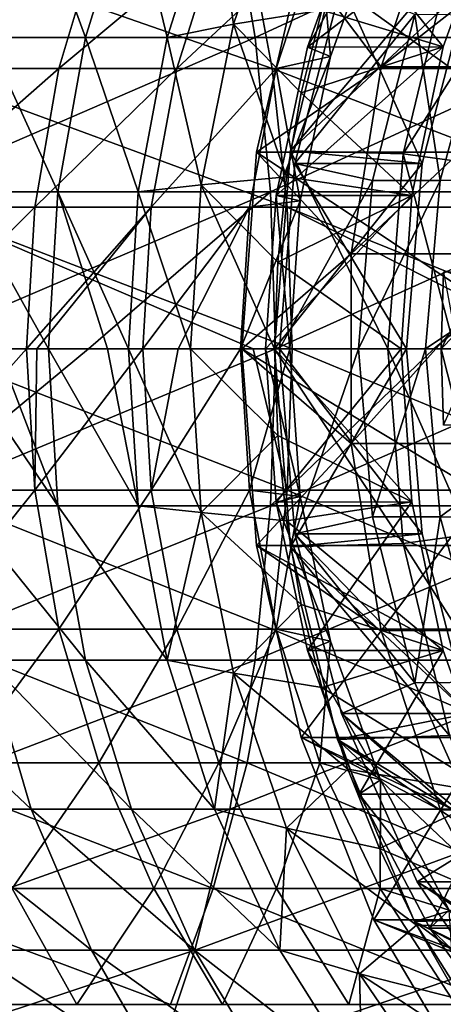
# Model space of a CAD drawing. Header units: metres. Extents: x 26 to 263, y -109 to 109.
# Tile 744 of 771: x 235 to 239, y -6 to 3. Entities that reach past the tile are written whole.
import ezdxf

# ---------------------------------------------------------------- set-up
doc = ezdxf.new("R2010")
doc.units = ezdxf.units.M
doc.layers.add('solid_500750', color=7, linetype='CONTINUOUS')

msp = doc.modelspace()

# ---------------------------------------------------------------- linework, layer by layer
at = {"layer": 'solid_500750'}
for points in [[(237.475372, 4.382412, 98.267723), (236.989731, 2.967764, 98.137611), (236.817047, 4.209518, 100.11705)], [(237.797211, 3.097145, 95.268654), (236.989731, 2.967764, 98.137611), (237.475372, 4.382412, 98.267723)], [(236.956558, 4.209518, 129.701416), (233.614471, 4.209518, 131.444427), (233.810226, 2.847009, 131.863464)], [(237.188141, 2.847009, 130.101776), (236.956558, 4.209518, 129.701416), (233.810226, 2.847009, 131.863464)], [(235.138123, 4.209518, 103.730965), (234.737274, 2.847009, 103.500252), (234.068756, 4.209518, 105.41436)], [(235.6371, 2.847009, 101.765831), (234.737274, 2.847009, 103.500252), (235.138123, 4.209518, 103.730965)], [(236.056564, 4.209518, 101.960693), (235.6371, 2.847009, 101.765831), (235.138123, 4.209518, 103.730965)], [(236.382187, 2.847009, 99.959518), (235.6371, 2.847009, 101.765831), (236.056564, 4.209518, 101.960693)], [(236.817047, 4.209518, 100.11705), (236.382187, 2.847009, 99.959518), (236.056564, 4.209518, 101.960693)], [(236.989731, 2.967764, 98.137611), (236.382187, 2.847009, 99.959518), (236.817047, 4.209518, 100.11705)], [(240.133835, 4.209518, 127.673462), (236.956558, 4.209518, 129.701416), (237.188141, 2.847009, 130.101776)], [(240.39946, 2.847009, 128.052094), (240.133835, 4.209518, 127.673462), (237.188141, 2.847009, 130.101776)], [(238.341583, 2.578037, 94.689812), (238.885468, 4.218143, 94.835526), (237.608902, 3.553834, 94.493523)], [(240.437866, 4.217278, 89.039833), (238.885468, 4.218143, 94.835526), (238.341583, 2.578037, 94.689812)], [(240.437866, 4.217278, 89.039833), (238.341583, 2.578037, 94.689812), (239.894012, 2.577072, 88.894127)], [(237.667007, 2.758803, 100.203049), (238.140564, 4.072923, 100.329926), (238.335052, 3.941379, 100.382027)], [(237.667007, 2.758803, 100.203049), (239.382065, 4.072176, 95.693253), (238.140564, 4.072923, 100.329926)], [(237.667007, 2.758803, 100.203049), (238.909393, 2.759274, 95.56662), (239.382065, 4.072176, 95.693253)], [(239.382065, 4.072176, 95.693253), (238.909393, 2.759274, 95.56662), (238.037735, 3.84475, 95.333092)], [(237.667007, 2.758803, 100.203049), (238.335052, 3.941379, 100.382027), (237.877518, 2.672203, 100.259453)], [(237.877518, 2.672203, 100.259453), (238.335052, 3.941379, 100.382027), (237.781097, 3.78481, 101.637276)], [(237.343323, 2.563069, 128.290314), (234.029556, 2.563069, 130.118744), (233.837082, 3.78481, 129.729523)], [(237.116699, 3.78481, 127.919945), (237.343323, 2.563069, 128.290314), (233.837082, 3.78481, 129.729523)], [(235.758484, 3.78481, 105.496681), (234.495834, 3.78481, 107.274834), (234.153458, 2.563069, 107.007797)], [(235.393524, 2.563069, 105.261436), (235.758484, 3.78481, 105.496681), (234.153458, 2.563069, 107.007797)], [(236.856522, 3.78481, 103.612427), (235.758484, 3.78481, 105.496681), (235.393524, 2.563069, 105.261436)], [(236.471924, 2.563069, 103.410873), (236.856522, 3.78481, 103.612427), (235.393524, 2.563069, 105.261436)], [(236.471924, 2.563069, 103.410873), (237.379974, 2.563069, 101.471031), (237.781097, 3.78481, 101.637276)], [(236.471924, 2.563069, 103.410873), (237.781097, 3.78481, 101.637276), (236.856522, 3.78481, 103.612427)], [(240.479691, 2.563069, 126.171997), (237.343323, 2.563069, 128.290314), (237.116699, 3.78481, 127.919945)], [(240.220764, 3.78481, 125.823448), (240.479691, 2.563069, 126.171997), (237.116699, 3.78481, 127.919945)], [(237.877518, 2.672203, 100.259453), (237.781097, 3.78481, 101.637276), (237.379974, 2.563069, 101.471031)], [(238.909393, 2.759274, 95.56662), (237.797211, 3.097145, 95.268654), (238.037735, 3.84475, 95.333092)], [(238.341583, 2.578037, 94.689812), (237.608902, 3.553834, 94.493523), (237.201874, 1.798709, 94.384476)], [(240.048492, 1.798996, 83.759186), (237.201874, 1.798709, 94.384476), (237.608902, 3.553834, 94.493523)], [(237.942612, 3.571523, 95.30761), (237.511902, 1.810652, 95.192223), (239.142273, 3.334505, 95.629013)], [(238.966522, 3.537542, 91.440865), (237.511902, 1.810652, 95.192223), (237.942612, 3.571523, 95.30761)], [(238.966522, 3.537542, 91.440865), (238.542358, 1.781562, 91.32724), (237.511902, 1.810652, 95.192223)], [(240.455414, 3.553695, 83.868202), (240.048492, 1.798996, 83.759186), (237.608902, 3.553834, 94.493523)], [(238.966522, 3.537542, 91.440865), (239.553284, 3.376394, 91.080429), (238.542358, 1.781562, 91.32724)], [(237.511902, 1.810652, 95.192223), (238.717484, 1.693172, 95.515205), (239.142273, 3.334505, 95.629013)], [(238.650665, 3.054972, 100.156006), (237.977753, 3.334505, 99.975723), (237.552963, 1.693172, 99.861916)], [(238.717484, 1.693172, 95.515205), (237.552963, 1.693172, 99.861916), (237.977753, 3.334505, 99.975723)], [(239.142273, 3.334505, 95.629013), (238.717484, 1.693172, 95.515205), (237.977753, 3.334505, 99.975723)], [(238.542358, 1.781562, 91.32724), (239.553284, 3.376394, 91.080429), (239.148422, 1.699982, 90.971962)], [(237.609955, 2.339133, 95.218491), (236.989731, 2.967764, 98.137611), (237.797211, 3.097145, 95.268654)], [(238.909393, 2.759274, 95.56662), (237.609955, 2.339133, 95.218491), (237.797211, 3.097145, 95.268654)], [(238.262283, 1.537359, 100.051956), (238.650665, 3.054972, 100.156006), (237.552963, 1.693172, 99.861916)], [(238.262283, 1.537359, 100.051956), (238.882156, 1.537993, 99.700409), (238.650665, 3.054972, 100.156006)], [(238.650665, 3.054972, 100.156006), (238.882156, 1.537993, 99.700409), (239.293472, 3.05013, 99.810585)], [(239.293472, 3.05013, 99.810585), (238.882156, 1.537993, 99.700409), (241.086151, 1.561959, 91.491096)], [(236.989731, 2.967764, 98.137611), (236.694687, 1.497833, 98.058563), (236.382187, 2.847009, 99.959518)], [(237.476364, 1.571848, 95.182701), (236.694687, 1.497833, 98.058563), (236.989731, 2.967764, 98.137611)], [(237.476364, 1.571848, 95.182701), (236.989731, 2.967764, 98.137611), (237.609955, 2.339133, 95.218491)], [(237.188141, 2.847009, 130.101776), (233.810226, 2.847009, 131.863464), (233.929047, 1.435788, 132.117783)], [(237.32869, 1.435788, 130.344757), (237.188141, 2.847009, 130.101776), (233.929047, 1.435788, 132.117783)], [(235.382523, 1.435788, 101.64756), (234.493988, 1.435788, 103.360222), (234.737274, 2.847009, 103.500252)], [(235.6371, 2.847009, 101.765831), (235.382523, 1.435788, 101.64756), (234.737274, 2.847009, 103.500252)], [(236.118256, 1.435788, 99.863914), (235.382523, 1.435788, 101.64756), (235.6371, 2.847009, 101.765831)], [(236.382187, 2.847009, 99.959518), (236.118256, 1.435788, 99.863914), (235.6371, 2.847009, 101.765831)], [(236.694687, 1.497833, 98.058563), (236.118256, 1.435788, 99.863914), (236.382187, 2.847009, 99.959518)], [(240.39946, 2.847009, 128.052094), (237.188141, 2.847009, 130.101776), (237.32869, 1.435788, 130.344757)], [(240.560669, 1.435788, 128.281891), (240.39946, 2.847009, 128.052094), (237.32869, 1.435788, 130.344757)], [(237.381882, 1.40233, 100.126663), (238.62355, 1.400373, 95.490044), (238.909393, 2.759274, 95.56662)], [(237.381882, 1.40233, 100.126663), (238.909393, 2.759274, 95.56662), (237.667007, 2.758803, 100.203049)], [(237.381882, 1.40233, 100.126663), (237.667007, 2.758803, 100.203049), (237.877518, 2.672203, 100.259453)], [(238.909393, 2.759274, 95.56662), (238.62355, 1.400373, 95.490044), (237.609955, 2.339133, 95.218491)], [(237.599258, 1.352055, 100.184898), (237.877518, 2.672203, 100.259453), (237.379974, 2.563069, 101.471031)], [(237.381882, 1.40233, 100.126663), (237.877518, 2.672203, 100.259453), (237.599258, 1.352055, 100.184898)], [(235.393524, 2.563069, 105.261436), (234.153458, 2.563069, 107.007797), (233.945435, 1.293583, 106.845558)], [(235.171783, 1.293583, 105.118515), (235.393524, 2.563069, 105.261436), (233.945435, 1.293583, 106.845558)], [(237.481003, 1.293583, 128.515335), (234.146515, 1.293583, 130.355209), (234.029556, 2.563069, 130.118744)], [(237.343323, 2.563069, 128.290314), (237.481003, 1.293583, 128.515335), (234.029556, 2.563069, 130.118744)], [(236.471924, 2.563069, 103.410873), (235.393524, 2.563069, 105.261436), (235.171783, 1.293583, 105.118515)], [(236.238266, 1.293583, 103.288422), (236.471924, 2.563069, 103.410873), (235.171783, 1.293583, 105.118515)], [(236.238266, 1.293583, 103.288422), (237.136276, 1.293583, 101.370033), (237.379974, 2.563069, 101.471031)], [(236.238266, 1.293583, 103.288422), (237.379974, 2.563069, 101.471031), (236.471924, 2.563069, 103.410873)], [(237.599258, 1.352055, 100.184898), (237.379974, 2.563069, 101.471031), (237.136276, 1.293583, 101.370033)], [(238.065811, 0.867271, 94.615929), (238.341583, 2.578037, 94.689812), (237.201874, 1.798709, 94.384476)], [(240.637009, 1.293583, 126.383759), (237.481003, 1.293583, 128.515335), (237.343323, 2.563069, 128.290314)], [(240.479691, 2.563069, 126.171997), (240.637009, 1.293583, 126.383759), (237.343323, 2.563069, 128.290314)], [(239.894012, 2.577072, 88.894127), (238.341583, 2.578037, 94.689812), (238.065811, 0.867271, 94.615929)], [(239.894012, 2.577072, 88.894127), (238.065811, 0.867271, 94.615929), (239.618378, 0.866822, 88.820282)], [(238.62355, 1.400373, 95.490044), (237.476364, 1.571848, 95.182701), (237.609955, 2.339133, 95.218491)], [(237.511902, 1.810652, 95.192223), (237.366943, 0, 95.153381), (238.717484, 1.693172, 95.515205)], [(238.402069, 0, 91.289642), (237.366943, 0, 95.153381), (237.511902, 1.810652, 95.192223)], [(238.542358, 1.781562, 91.32724), (238.402069, 0, 91.289642), (237.511902, 1.810652, 95.192223)], [(238.065811, 0.867271, 94.615929), (237.201874, 1.798709, 94.384476), (237.065125, 0, 94.347839)], [(239.911743, 0, 83.722549), (237.065125, 0, 94.347839), (237.201874, 1.798709, 94.384476)], [(240.048492, 1.798996, 83.759186), (239.911743, 0, 83.722549), (237.201874, 1.798709, 94.384476)], [(238.542358, 1.781562, 91.32724), (239.014435, 0, 90.936066), (238.402069, 0, 91.289642)], [(238.542358, 1.781562, 91.32724), (239.148422, 1.699982, 90.971962), (239.014435, 0, 90.936066)], [(237.366943, 0, 95.153381), (238.574356, 0, 95.47686), (238.717484, 1.693172, 95.515205)], [(238.262283, 1.537359, 100.051956), (237.552963, 1.693172, 99.861916), (237.409836, 0, 99.82357)], [(238.574356, 0, 95.47686), (237.409836, 0, 99.82357), (237.552963, 1.693172, 99.861916)], [(238.717484, 1.693172, 95.515205), (238.574356, 0, 95.47686), (237.552963, 1.693172, 99.861916)], [(237.395355, 0.792137, 95.160995), (236.694687, 1.497833, 98.058563), (237.476364, 1.571848, 95.182701)], [(238.62355, 1.400373, 95.490044), (237.395355, 0.792137, 95.160995), (237.476364, 1.571848, 95.182701)], [(238.262283, 1.537359, 100.051956), (237.409836, 0, 99.82357), (238.134293, 0, 100.017662)], [(238.134293, 0, 100.017662), (238.746643, 0, 99.664085), (238.882156, 1.537993, 99.700409)], [(238.262283, 1.537359, 100.051956), (238.134293, 0, 100.017662), (238.882156, 1.537993, 99.700409)], [(238.746643, 0, 99.664085), (240.946304, 0, 91.453636), (241.086151, 1.561959, 91.491096)], [(238.882156, 1.537993, 99.700409), (238.746643, 0, 99.664085), (241.086151, 1.561959, 91.491096)], [(236.694687, 1.497833, 98.058563), (236.595718, 0, 98.032051), (236.118256, 1.435788, 99.863914)], [(237.366943, 0, 95.153381), (236.595718, 0, 98.032051), (236.694687, 1.497833, 98.058563)], [(237.366943, 0, 95.153381), (236.694687, 1.497833, 98.058563), (237.395355, 0.792137, 95.160995)], [(237.32869, 1.435788, 130.344757), (233.929047, 1.435788, 132.117783), (233.968872, 0, 132.203049)], [(237.32869, 1.435788, 130.344757), (233.968872, 0, 132.203049), (235.662796, 0, 131.366928)], [(234.493988, 1.435788, 103.360222), (235.29718, 0, 101.60791), (234.830078, 0, 102.553391)], [(235.382523, 1.435788, 101.64756), (235.29718, 0, 101.60791), (234.493988, 1.435788, 103.360222)], [(235.382523, 1.435788, 101.64756), (235.837967, 0, 100.34156), (235.29718, 0, 101.60791)], [(235.382523, 1.435788, 101.64756), (236.029785, 0, 99.831863), (235.837967, 0, 100.34156)], [(236.118256, 1.435788, 99.863914), (236.029785, 0, 99.831863), (235.382523, 1.435788, 101.64756)], [(237.32869, 1.435788, 130.344757), (235.662796, 0, 131.366928), (237.375809, 0, 130.426224)], [(236.118256, 1.435788, 99.863914), (236.595718, 0, 98.032051), (236.029785, 0, 99.831863)], [(237.599258, 1.352055, 100.184898), (237.054535, 0, 101.336151), (237.505524, 0, 100.15979)], [(237.599258, 1.352055, 100.184898), (237.136276, 1.293583, 101.370033), (237.054535, 0, 101.336151)], [(237.283905, 0, 100.100418), (237.381882, 1.40233, 100.126663), (237.505524, 0, 100.15979)], [(237.283905, 0, 100.100418), (238.62355, 1.400373, 95.490044), (237.381882, 1.40233, 100.126663)], [(237.283905, 0, 100.100418), (238.526062, 0, 95.463928), (238.62355, 1.400373, 95.490044)], [(240.560669, 1.435788, 128.281891), (237.32869, 1.435788, 130.344757), (237.375809, 0, 130.426224)], [(240.560669, 1.435788, 128.281891), (237.375809, 0, 130.426224), (238.824936, 0, 129.550369)], [(237.381882, 1.40233, 100.126663), (237.599258, 1.352055, 100.184898), (237.505524, 0, 100.15979)], [(238.62355, 1.400373, 95.490044), (238.526062, 0, 95.463928), (237.395355, 0.792137, 95.160995)], [(240.560669, 1.435788, 128.281891), (238.824936, 0, 129.550369), (240.614716, 0, 128.358932)], [(235.171783, 1.293583, 105.118515), (233.945435, 1.293583, 106.845558), (233.875671, 0, 106.791145)], [(235.171783, 1.293583, 105.118515), (233.875671, 0, 106.791145), (235.097412, 0, 105.070572)], [(237.171539, 0, 128.806046), (234.158386, 0, 130.448029), (234.146515, 1.293583, 130.355209)], [(237.527191, 0, 128.590805), (237.171539, 0, 128.806046), (234.146515, 1.293583, 130.355209)], [(237.481003, 1.293583, 128.515335), (237.527191, 0, 128.590805), (234.146515, 1.293583, 130.355209)], [(236.238266, 1.293583, 103.288422), (235.171783, 1.293583, 105.118515), (235.097412, 0, 105.070572)], [(236.238266, 1.293583, 103.288422), (235.097412, 0, 105.070572), (235.192017, 0, 104.922607)], [(236.159897, 0, 103.247345), (236.238266, 1.293583, 103.288422), (235.192017, 0, 104.922607)], [(236.159897, 0, 103.247345), (237.136276, 1.293583, 101.370033), (236.238266, 1.293583, 103.288422)], [(236.483337, 0, 102.606567), (237.136276, 1.293583, 101.370033), (236.159897, 0, 103.247345)], [(236.483337, 0, 102.606567), (237.054535, 0, 101.336151), (237.136276, 1.293583, 101.370033)], [(240.042404, 0, 126.926315), (237.527191, 0, 128.590805), (237.481003, 1.293583, 128.515335)], [(240.689774, 0, 126.454788), (240.042404, 0, 126.926315), (237.481003, 1.293583, 128.515335)], [(240.637009, 1.293583, 126.383759), (240.689774, 0, 126.454788), (237.481003, 1.293583, 128.515335)], [(238.065811, -0.867271, 94.615929), (238.065811, 0.867271, 94.615929), (237.065125, 0, 94.347839)], [(239.618378, 0.866822, 88.820282), (238.065811, 0.867271, 94.615929), (238.065811, -0.867271, 94.615929)], [(239.618378, 0.866822, 88.820282), (238.065811, -0.867271, 94.615929), (239.618378, -0.866822, 88.820282)], [(238.526062, 0, 95.463928), (237.366943, 0, 95.153381), (237.395355, 0.792137, 95.160995)], [(238.889404, 0, 90.436699), (239.23317, 0.350199, 90.528801), (239.250259, 0.7, 90.533379)], [(238.911438, 0.7, 90.442604), (238.889404, 0, 90.436699), (239.250259, 0.7, 90.533379)], [(239.044678, 0, 89.85714), (238.889404, 0, 90.436699), (238.911438, 0.7, 90.442604)], [(238.889404, 0, 90.436699), (239.227478, 0, 90.527275), (239.23317, 0.350199, 90.528801)], [(233.945435, -1.293583, 106.845558), (235.097412, 0, 105.070572), (233.875671, 0, 106.791145)], [(235.171783, -1.293583, 105.118515), (235.097412, 0, 105.070572), (233.945435, -1.293583, 106.845558)], [(237.481003, -1.293583, 128.515335), (234.146515, -1.293583, 130.355209), (234.158386, 0, 130.448029)], [(237.481003, -1.293583, 128.515335), (234.158386, 0, 130.448029), (237.171539, 0, 128.806046)], [(235.382523, -1.435788, 101.64756), (234.493988, -1.435788, 103.360222), (234.41243, 0, 103.313278)], [(234.830078, 0, 102.553391), (235.382523, -1.435788, 101.64756), (234.41243, 0, 103.313278)], [(234.830078, 0, 102.553391), (235.29718, 0, 101.60791), (235.382523, -1.435788, 101.64756)], [(235.171783, -1.293583, 105.118515), (235.192017, 0, 104.922607), (235.097412, 0, 105.070572)], [(235.171783, -1.293583, 105.118515), (236.159897, 0, 103.247345), (235.192017, 0, 104.922607)], [(236.238266, -1.293583, 103.288422), (236.159897, 0, 103.247345), (235.171783, -1.293583, 105.118515)], [(236.118256, -1.435788, 99.863914), (235.382523, -1.435788, 101.64756), (235.29718, 0, 101.60791)], [(235.837967, 0, 100.34156), (236.118256, -1.435788, 99.863914), (235.29718, 0, 101.60791)], [(235.837967, 0, 100.34156), (236.029785, 0, 99.831863), (236.118256, -1.435788, 99.863914)], [(236.694687, -1.497833, 98.058563), (236.118256, -1.435788, 99.863914), (236.029785, 0, 99.831863)], [(236.595718, 0, 98.032051), (236.694687, -1.497833, 98.058563), (236.029785, 0, 99.831863)], [(236.238266, -1.293583, 103.288422), (236.483337, 0, 102.606567), (236.159897, 0, 103.247345)], [(236.238266, -1.293583, 103.288422), (237.054535, 0, 101.336151), (236.483337, 0, 102.606567)], [(236.238266, -1.293583, 103.288422), (237.136276, -1.293583, 101.370033), (237.054535, 0, 101.336151)], [(237.136276, -1.293583, 101.370033), (237.505524, 0, 100.15979), (237.054535, 0, 101.336151)], [(238.065811, -0.867271, 94.615929), (237.065125, 0, 94.347839), (237.201874, -1.798709, 94.384476)], [(240.048492, -1.798996, 83.759186), (237.201874, -1.798709, 94.384476), (237.065125, 0, 94.347839)], [(239.911743, 0, 83.722549), (240.048492, -1.798996, 83.759186), (237.065125, 0, 94.347839)], [(237.599274, -1.352151, 100.184906), (237.505524, 0, 100.15979), (237.136276, -1.293583, 101.370033)], [(237.481003, -1.293583, 128.515335), (237.171539, 0, 128.806046), (237.527191, 0, 128.590805)], [(237.283905, 0, 100.100418), (237.505524, 0, 100.15979), (237.599274, -1.352151, 100.184906)], [(237.366943, 0, 95.153381), (237.511902, -1.810652, 95.192223), (238.574356, 0, 95.47686)], [(238.134293, 0, 100.017662), (237.409836, 0, 99.82357), (237.552963, -1.693172, 99.861916)], [(238.717484, -1.693172, 95.515205), (237.552963, -1.693172, 99.861916), (237.409836, 0, 99.82357)], [(238.717484, -1.693172, 95.515205), (237.409836, 0, 99.82357), (238.574356, 0, 95.47686)], [(240.637009, -1.293583, 126.383759), (237.481003, -1.293583, 128.515335), (237.527191, 0, 128.590805)], [(238.717484, -1.693172, 95.515205), (238.574356, 0, 95.47686), (237.511902, -1.810652, 95.192223)], [(240.637009, -1.293583, 126.383759), (237.527191, 0, 128.590805), (240.042404, 0, 126.926315)], [(238.402069, 0, 91.289642), (239.014435, 0, 90.936066), (239.148376, -1.699764, 90.971954)], [(238.882095, -1.537583, 99.700386), (240.946304, 0, 91.453636), (238.746643, 0, 99.664085)], [(238.882095, -1.537583, 99.700386), (241.086151, -1.561959, 91.491096), (240.946304, 0, 91.453636)], [(238.889404, 0, 90.436699), (238.911438, -0.7, 90.442604), (239.227478, 0, 90.527275)], [(239.066711, -0.7, 89.863045), (238.911438, -0.7, 90.442604), (238.889404, 0, 90.436699)], [(239.066711, -0.7, 89.863045), (238.889404, 0, 90.436699), (239.044678, 0, 89.85714)], [(235.662796, 0, 131.366928), (233.968872, 0, 132.203049), (233.929047, -1.435788, 132.117783)], [(237.375809, 0, 130.426224), (235.662796, 0, 131.366928), (233.929047, -1.435788, 132.117783)], [(237.32869, -1.435788, 130.344757), (237.375809, 0, 130.426224), (233.929047, -1.435788, 132.117783)], [(237.395355, -0.792137, 95.160995), (236.694687, -1.497833, 98.058563), (236.595718, 0, 98.032051)], [(237.395355, -0.792137, 95.160995), (236.595718, 0, 98.032051), (237.366943, 0, 95.153381)], [(237.381882, -1.40233, 100.126663), (237.283905, 0, 100.100418), (237.599274, -1.352151, 100.184906)], [(237.381882, -1.40233, 100.126663), (238.526062, 0, 95.463928), (237.283905, 0, 100.100418)], [(238.824936, 0, 129.550369), (237.375809, 0, 130.426224), (237.32869, -1.435788, 130.344757)], [(240.614716, 0, 128.358932), (238.824936, 0, 129.550369), (237.32869, -1.435788, 130.344757)], [(240.560669, -1.435788, 128.281891), (240.614716, 0, 128.358932), (237.32869, -1.435788, 130.344757)], [(238.542313, -1.781279, 91.327225), (237.511902, -1.810652, 95.192223), (237.366943, 0, 95.153381)], [(238.542313, -1.781279, 91.327225), (237.366943, 0, 95.153381), (238.402069, 0, 91.289642)], [(238.62355, -1.400373, 95.490044), (237.395355, -0.792137, 95.160995), (237.366943, 0, 95.153381)], [(238.526062, 0, 95.463928), (238.62355, -1.400373, 95.490044), (237.366943, 0, 95.153381)], [(237.381882, -1.40233, 100.126663), (238.62355, -1.400373, 95.490044), (238.526062, 0, 95.463928)], [(238.262222, -1.537004, 100.051933), (238.134293, 0, 100.017662), (237.552963, -1.693172, 99.861916)], [(238.262222, -1.537004, 100.051933), (238.746643, 0, 99.664085), (238.134293, 0, 100.017662)], [(238.882095, -1.537583, 99.700386), (238.746643, 0, 99.664085), (238.262222, -1.537004, 100.051933)], [(238.542313, -1.781279, 91.327225), (238.402069, 0, 91.289642), (239.148376, -1.699764, 90.971954)], [(237.476364, -1.571848, 95.182701), (236.694687, -1.497833, 98.058563), (237.395355, -0.792137, 95.160995)], [(238.62355, -1.400373, 95.490044), (237.476364, -1.571848, 95.182701), (237.395355, -0.792137, 95.160995)], [(238.341583, -2.578037, 94.689812), (238.065811, -0.867271, 94.615929), (237.201874, -1.798709, 94.384476)], [(239.618378, -0.866822, 88.820282), (238.065811, -0.867271, 94.615929), (238.341583, -2.578037, 94.689812)], [(239.618378, -0.866822, 88.820282), (238.341583, -2.578037, 94.689812), (239.894012, -2.577072, 88.894127)], [(235.171783, -1.293583, 105.118515), (233.945435, -1.293583, 106.845558), (234.153458, -2.563069, 107.007797)], [(237.343323, -2.563069, 128.290314), (234.029556, -2.563069, 130.118744), (234.146515, -1.293583, 130.355209)], [(237.481003, -1.293583, 128.515335), (237.343323, -2.563069, 128.290314), (234.146515, -1.293583, 130.355209)], [(235.393524, -2.563069, 105.261436), (235.171783, -1.293583, 105.118515), (234.153458, -2.563069, 107.007797)], [(236.238266, -1.293583, 103.288422), (235.171783, -1.293583, 105.118515), (235.393524, -2.563069, 105.261436)], [(236.471924, -2.563069, 103.410873), (236.238266, -1.293583, 103.288422), (235.393524, -2.563069, 105.261436)], [(236.471924, -2.563069, 103.410873), (237.136276, -1.293583, 101.370033), (236.238266, -1.293583, 103.288422)], [(236.471924, -2.563069, 103.410873), (237.379974, -2.563069, 101.471031), (237.136276, -1.293583, 101.370033)], [(237.599274, -1.352151, 100.184906), (237.136276, -1.293583, 101.370033), (237.379974, -2.563069, 101.471031)], [(240.479691, -2.563069, 126.171997), (237.343323, -2.563069, 128.290314), (237.481003, -1.293583, 128.515335)], [(240.637009, -1.293583, 126.383759), (240.479691, -2.563069, 126.171997), (237.481003, -1.293583, 128.515335)], [(237.32869, -1.435788, 130.344757), (233.929047, -1.435788, 132.117783), (233.810226, -2.847009, 131.863464)], [(237.188141, -2.847009, 130.101776), (237.32869, -1.435788, 130.344757), (233.810226, -2.847009, 131.863464)], [(235.6371, -2.847009, 101.765831), (234.737274, -2.847009, 103.500252), (234.493988, -1.435788, 103.360222)], [(235.382523, -1.435788, 101.64756), (235.6371, -2.847009, 101.765831), (234.493988, -1.435788, 103.360222)], [(236.382187, -2.847009, 99.959518), (235.6371, -2.847009, 101.765831), (235.382523, -1.435788, 101.64756)], [(236.118256, -1.435788, 99.863914), (236.382187, -2.847009, 99.959518), (235.382523, -1.435788, 101.64756)], [(236.694687, -1.497833, 98.058563), (236.382187, -2.847009, 99.959518), (236.118256, -1.435788, 99.863914)], [(240.560669, -1.435788, 128.281891), (237.32869, -1.435788, 130.344757), (237.188141, -2.847009, 130.101776)], [(240.39946, -2.847009, 128.052094), (240.560669, -1.435788, 128.281891), (237.188141, -2.847009, 130.101776)], [(237.877548, -2.672333, 100.25946), (237.599274, -1.352151, 100.184906), (237.379974, -2.563069, 101.471031)], [(237.381882, -1.40233, 100.126663), (237.599274, -1.352151, 100.184906), (237.877548, -2.672333, 100.25946)], [(237.667007, -2.758803, 100.203049), (238.62355, -1.400373, 95.490044), (237.381882, -1.40233, 100.126663)], [(237.667007, -2.758803, 100.203049), (237.381882, -1.40233, 100.126663), (237.877548, -2.672333, 100.25946)], [(238.62355, -1.400373, 95.490044), (238.909393, -2.759274, 95.56662), (237.476364, -1.571848, 95.182701)], [(237.667007, -2.758803, 100.203049), (238.909393, -2.759274, 95.56662), (238.62355, -1.400373, 95.490044)], [(236.694687, -1.497833, 98.058563), (236.989731, -2.967764, 98.137611), (236.382187, -2.847009, 99.959518)], [(237.609955, -2.339133, 95.218491), (236.989731, -2.967764, 98.137611), (236.694687, -1.497833, 98.058563)], [(237.609955, -2.339133, 95.218491), (236.694687, -1.497833, 98.058563), (237.476364, -1.571848, 95.182701)], [(238.909393, -2.759274, 95.56662), (237.609955, -2.339133, 95.218491), (237.476364, -1.571848, 95.182701)], [(238.650467, -3.054393, 100.155952), (238.262222, -1.537004, 100.051933), (237.552963, -1.693172, 99.861916)], [(238.882095, -1.537583, 99.700386), (238.262222, -1.537004, 100.051933), (238.650467, -3.054393, 100.155952)], [(238.882095, -1.537583, 99.700386), (238.650467, -3.054393, 100.155952), (239.293243, -3.049522, 99.810524)], [(238.882095, -1.537583, 99.700386), (239.293243, -3.049522, 99.810524), (241.086151, -1.561959, 91.491096)], [(239.142273, -3.334505, 95.629013), (238.717484, -1.693172, 95.515205), (237.511902, -1.810652, 95.192223)], [(238.650467, -3.054393, 100.155952), (237.552963, -1.693172, 99.861916), (237.977753, -3.334505, 99.975723)], [(239.142273, -3.334505, 95.629013), (237.977753, -3.334505, 99.975723), (237.552963, -1.693172, 99.861916)], [(239.142273, -3.334505, 95.629013), (237.552963, -1.693172, 99.861916), (238.717484, -1.693172, 95.515205)], [(238.542313, -1.781279, 91.327225), (239.148376, -1.699764, 90.971954), (239.553146, -3.375999, 91.080399)], [(238.341583, -2.578037, 94.689812), (237.201874, -1.798709, 94.384476), (237.608902, -3.553834, 94.493523)], [(240.455414, -3.553695, 83.868202), (237.608902, -3.553834, 94.493523), (237.201874, -1.798709, 94.384476)], [(240.048492, -1.798996, 83.759186), (240.455414, -3.553695, 83.868202), (237.201874, -1.798709, 94.384476)], [(238.542313, -1.781279, 91.327225), (238.96637, -3.537076, 91.440819), (237.511902, -1.810652, 95.192223)], [(238.542313, -1.781279, 91.327225), (239.553146, -3.375999, 91.080399), (238.96637, -3.537076, 91.440819)], [(239.142273, -3.334505, 95.629013), (237.511902, -1.810652, 95.192223), (237.942612, -3.571523, 95.30761)], [(238.96637, -3.537076, 91.440819), (237.942612, -3.571523, 95.30761), (237.511902, -1.810652, 95.192223)], [(237.797211, -3.097145, 95.268654), (236.989731, -2.967764, 98.137611), (237.609955, -2.339133, 95.218491)], [(238.909393, -2.759274, 95.56662), (237.797211, -3.097145, 95.268654), (237.609955, -2.339133, 95.218491)], [(237.116699, -3.78481, 127.919945), (233.837082, -3.78481, 129.729523), (234.029556, -2.563069, 130.118744)], [(237.343323, -2.563069, 128.290314), (237.116699, -3.78481, 127.919945), (234.029556, -2.563069, 130.118744)], [(235.393524, -2.563069, 105.261436), (234.153458, -2.563069, 107.007797), (234.495834, -3.78481, 107.274834)], [(235.758484, -3.78481, 105.496681), (235.393524, -2.563069, 105.261436), (234.495834, -3.78481, 107.274834)], [(236.471924, -2.563069, 103.410873), (235.393524, -2.563069, 105.261436), (235.758484, -3.78481, 105.496681)], [(236.856522, -3.78481, 103.612427), (236.471924, -2.563069, 103.410873), (235.758484, -3.78481, 105.496681)], [(236.856522, -3.78481, 103.612427), (237.379974, -2.563069, 101.471031), (236.471924, -2.563069, 103.410873)], [(236.856522, -3.78481, 103.612427), (237.781097, -3.78481, 101.637276), (237.379974, -2.563069, 101.471031)], [(240.220764, -3.78481, 125.823448), (237.116699, -3.78481, 127.919945), (237.343323, -2.563069, 128.290314)], [(240.479691, -2.563069, 126.171997), (240.220764, -3.78481, 125.823448), (237.343323, -2.563069, 128.290314)], [(237.877548, -2.672333, 100.25946), (237.379974, -2.563069, 101.471031), (237.781097, -3.78481, 101.637276)], [(238.885468, -4.218143, 94.835526), (238.341583, -2.578037, 94.689812), (237.608902, -3.553834, 94.493523)], [(239.894012, -2.577072, 88.894127), (238.341583, -2.578037, 94.689812), (238.885468, -4.218143, 94.835526)], [(239.894012, -2.577072, 88.894127), (238.885468, -4.218143, 94.835526), (240.437866, -4.217278, 89.039833)], [(237.667007, -2.758803, 100.203049), (237.877548, -2.672333, 100.25946), (238.335114, -3.941506, 100.382042)], [(238.335114, -3.941506, 100.382042), (237.877548, -2.672333, 100.25946), (237.781097, -3.78481, 101.637276)], [(238.140564, -4.072923, 100.329926), (237.667007, -2.758803, 100.203049), (238.335114, -3.941506, 100.382042)], [(238.140564, -4.072923, 100.329926), (238.909393, -2.759274, 95.56662), (237.667007, -2.758803, 100.203049)], [(238.909393, -2.759274, 95.56662), (239.382065, -4.072176, 95.693253), (237.797211, -3.097145, 95.268654)], [(238.140564, -4.072923, 100.329926), (239.382065, -4.072176, 95.693253), (238.909393, -2.759274, 95.56662)], [(237.188141, -2.847009, 130.101776), (233.810226, -2.847009, 131.863464), (233.614471, -4.209518, 131.444427)], [(236.956558, -4.209518, 129.701416), (237.188141, -2.847009, 130.101776), (233.614471, -4.209518, 131.444427)], [(235.138123, -4.209518, 103.730965), (234.068756, -4.209518, 105.41436), (233.68956, -2.847009, 105.149551)], [(234.737274, -2.847009, 103.500252), (235.138123, -4.209518, 103.730965), (233.68956, -2.847009, 105.149551)], [(236.056564, -4.209518, 101.960693), (235.138123, -4.209518, 103.730965), (234.737274, -2.847009, 103.500252)], [(235.6371, -2.847009, 101.765831), (236.056564, -4.209518, 101.960693), (234.737274, -2.847009, 103.500252)], [(236.817047, -4.209518, 100.11705), (236.056564, -4.209518, 101.960693), (235.6371, -2.847009, 101.765831)], [(236.382187, -2.847009, 99.959518), (236.817047, -4.209518, 100.11705), (235.6371, -2.847009, 101.765831)], [(236.989731, -2.967764, 98.137611), (236.817047, -4.209518, 100.11705), (236.382187, -2.847009, 99.959518)], [(240.39946, -2.847009, 128.052094), (237.188141, -2.847009, 130.101776), (236.956558, -4.209518, 129.701416)], [(240.133835, -4.209518, 127.673462), (240.39946, -2.847009, 128.052094), (236.956558, -4.209518, 129.701416)], [(236.989731, -2.967764, 98.137611), (237.475372, -4.382412, 98.267723), (236.817047, -4.209518, 100.11705)], [(238.037735, -3.84475, 95.333092), (237.475372, -4.382412, 98.267723), (236.989731, -2.967764, 98.137611)], [(238.037735, -3.84475, 95.333092), (236.989731, -2.967764, 98.137611), (237.797211, -3.097145, 95.268654)], [(239.291901, -4.486957, 100.327797), (238.650467, -3.054393, 100.155952), (237.977753, -3.334505, 99.975723)], [(239.293243, -3.049522, 99.810524), (238.650467, -3.054393, 100.155952), (239.291901, -4.486957, 100.327797)], [(239.382065, -4.072176, 95.693253), (238.037735, -3.84475, 95.333092), (237.797211, -3.097145, 95.268654)], [(239.836212, -4.875161, 95.814926), (239.142273, -3.334505, 95.629013), (237.942612, -3.571523, 95.30761)], [(239.291901, -4.486957, 100.327797), (237.977753, -3.334505, 99.975723), (238.671692, -4.875161, 100.161636)], [(239.836212, -4.875161, 95.814926), (238.671692, -4.875161, 100.161636), (237.977753, -3.334505, 99.975723)], [(239.836212, -4.875161, 95.814926), (237.977753, -3.334505, 99.975723), (239.142273, -3.334505, 95.629013)], [(240.455414, -3.553695, 83.868202), (241.122467, -5.220891, 84.046913), (237.608902, -3.553834, 94.493523)], [(238.885468, -4.218143, 94.835526), (237.608902, -3.553834, 94.493523), (238.275955, -5.221104, 94.672234)], [(241.122467, -5.220891, 84.046913), (238.275955, -5.221104, 94.672234), (237.608902, -3.553834, 94.493523)], [(238.96637, -3.537076, 91.440819), (239.283539, -4.386723, 91.525795), (237.942612, -3.571523, 95.30761)], [(239.836212, -4.875161, 95.814926), (237.942612, -3.571523, 95.30761), (238.647629, -5.235544, 95.496498)], [(239.668259, -5.207694, 91.628868), (238.647629, -5.235544, 95.496498), (237.942612, -3.571523, 95.30761)], [(239.283539, -4.386723, 91.525795), (239.668259, -5.207694, 91.628868), (237.942612, -3.571523, 95.30761)], [(236.805344, -4.936048, 127.411118), (233.572632, -4.936048, 129.194824), (233.837082, -3.78481, 129.729523)], [(237.116699, -3.78481, 127.919945), (236.805344, -4.936048, 127.411118), (233.837082, -3.78481, 129.729523)], [(235.758484, -3.78481, 105.496681), (234.495834, -3.78481, 107.274834), (234.966217, -4.936048, 107.641685)], [(236.259872, -4.936048, 105.819862), (235.758484, -3.78481, 105.496681), (234.966217, -4.936048, 107.641685)], [(236.856522, -3.78481, 103.612427), (235.758484, -3.78481, 105.496681), (236.259872, -4.936048, 105.819862)], [(237.384888, -4.936048, 103.889328), (236.856522, -3.78481, 103.612427), (236.259872, -4.936048, 105.819862)], [(239.865021, -4.936048, 125.344604), (236.805344, -4.936048, 127.411118), (237.116699, -3.78481, 127.919945)], [(237.384888, -4.936048, 103.889328), (237.781097, -3.78481, 101.637276), (236.856522, -3.78481, 103.612427)], [(240.220764, -3.78481, 125.823448), (239.865021, -4.936048, 125.344604), (237.116699, -3.78481, 127.919945)], [(237.384888, -4.936048, 103.889328), (238.332169, -4.936048, 101.865662), (237.781097, -3.78481, 101.637276)], [(238.327759, -4.57081, 95.410797), (237.475372, -4.382412, 98.267723), (238.037735, -3.84475, 95.333092)], [(238.335114, -3.941506, 100.382042), (237.781097, -3.78481, 101.637276), (238.332169, -4.936048, 101.865662)], [(239.382065, -4.072176, 95.693253), (238.327759, -4.57081, 95.410797), (238.037735, -3.84475, 95.333092)], [(238.140564, -4.072923, 100.329926), (238.335114, -3.941506, 100.382042), (238.964127, -5.132424, 100.55056)], [(238.964127, -5.132424, 100.55056), (238.335114, -3.941506, 100.382042), (238.332169, -4.936048, 101.865662)], [(238.786407, -5.296689, 100.502945), (239.382065, -4.072176, 95.693253), (238.140564, -4.072923, 100.329926)], [(238.786407, -5.296689, 100.502945), (238.140564, -4.072923, 100.329926), (238.964127, -5.132424, 100.55056)], [(239.382065, -4.072176, 95.693253), (240.029465, -5.298323, 95.866699), (238.327759, -4.57081, 95.410797)], [(238.786407, -5.296689, 100.502945), (240.029465, -5.298323, 95.866699), (239.382065, -4.072176, 95.693253)], [(236.956558, -4.209518, 129.701416), (233.614471, -4.209518, 131.444427), (233.345108, -5.5, 130.867844)], [(236.637924, -5.5, 129.150528), (236.956558, -4.209518, 129.701416), (233.345108, -5.5, 130.867844)], [(235.689697, -5.5, 104.048424), (234.590515, -5.5, 105.778732), (234.068756, -4.209518, 105.41436)], [(235.138123, -4.209518, 103.730965), (235.689697, -5.5, 104.048424), (234.068756, -4.209518, 105.41436)], [(236.633713, -5.5, 102.228821), (235.689697, -5.5, 104.048424), (235.138123, -4.209518, 103.730965)], [(236.056564, -4.209518, 101.960693), (236.633713, -5.5, 102.228821), (235.138123, -4.209518, 103.730965)], [(237.41539, -5.5, 100.333801), (236.633713, -5.5, 102.228821), (236.056564, -4.209518, 101.960693)], [(236.817047, -4.209518, 100.11705), (237.41539, -5.5, 100.333801), (236.056564, -4.209518, 101.960693)], [(240.133835, -4.209518, 127.673462), (236.956558, -4.209518, 129.701416), (236.637924, -5.5, 129.150528)], [(239.768356, -5.5, 127.152489), (240.133835, -4.209518, 127.673462), (236.637924, -5.5, 129.150528)], [(237.475372, -4.382412, 98.267723), (237.41539, -5.5, 100.333801), (236.817047, -4.209518, 100.11705)], [(239.682449, -5.742763, 95.049042), (238.885468, -4.218143, 94.835526), (238.275955, -5.221104, 94.672234)], [(240.437866, -4.217278, 89.039833), (238.885468, -4.218143, 94.835526), (239.682449, -5.742763, 95.049042)], [(237.475372, -4.382412, 98.267723), (238.142548, -5.715424, 98.446465), (237.41539, -5.5, 100.333801)], [(238.665985, -5.269838, 95.501411), (238.142548, -5.715424, 98.446465), (237.475372, -4.382412, 98.267723)], [(238.665985, -5.269838, 95.501411), (237.475372, -4.382412, 98.267723), (238.327759, -4.57081, 95.410797)], [(240.161362, -5.776655, 100.56073), (239.291901, -4.486957, 100.327797), (238.671692, -4.875161, 100.161636)], [(240.029465, -5.298323, 95.866699), (238.665985, -5.269838, 95.501411), (238.327759, -4.57081, 95.410797)], [(236.415085, -5.995336, 126.773315), (233.241165, -5.995336, 128.524582), (233.572632, -4.936048, 129.194824)], [(236.805344, -4.936048, 127.411118), (236.415085, -5.995336, 126.773315), (233.572632, -4.936048, 129.194824)], [(235.555832, -5.995336, 108.101532), (234.966217, -4.936048, 107.641685), (234.060333, -5.995336, 109.851006)], [(236.259872, -4.936048, 105.819862), (234.966217, -4.936048, 107.641685), (235.555832, -5.995336, 108.101532)], [(236.888351, -5.995336, 106.22496), (236.259872, -4.936048, 105.819862), (235.555832, -5.995336, 108.101532)], [(237.384888, -4.936048, 103.889328), (236.259872, -4.936048, 105.819862), (236.888351, -5.995336, 106.22496)], [(239.419128, -5.995336, 124.744377), (236.415085, -5.995336, 126.773315), (236.805344, -4.936048, 127.411118)], [(239.865021, -4.936048, 125.344604), (239.419128, -5.995336, 124.744377), (236.805344, -4.936048, 127.411118)], [(238.047165, -5.995336, 104.23642), (237.384888, -4.936048, 103.889328), (236.888351, -5.995336, 106.22496)], [(238.047165, -5.995336, 104.23642), (238.332169, -4.936048, 101.865662), (237.384888, -4.936048, 103.889328)], [(238.047165, -5.995336, 104.23642), (239.022934, -5.995336, 102.151939), (238.332169, -4.936048, 101.865662)], [(238.964127, -5.132424, 100.55056), (238.332169, -4.936048, 101.865662), (239.022934, -5.995336, 102.151939)], [(240.77771, -6.267116, 96.067162), (239.836212, -4.875161, 95.814926), (238.647629, -5.235544, 95.496498)], [(240.161362, -5.776655, 100.56073), (238.671692, -4.875161, 100.161636), (239.61319, -6.267116, 100.413872)], [(240.77771, -6.267116, 96.067162), (239.61319, -6.267116, 100.413872), (238.671692, -4.875161, 100.161636)], [(240.77771, -6.267116, 96.067162), (238.671692, -4.875161, 100.161636), (239.836212, -4.875161, 95.814926)], [(241.122467, -5.220891, 84.046913), (242.033218, -6.759531, 84.290916), (238.275955, -5.221104, 94.672234)], [(239.682449, -5.742763, 95.049042), (238.275955, -5.221104, 94.672234), (239.186447, -6.759254, 94.916161)], [(242.033218, -6.759531, 84.290916), (239.186447, -6.759254, 94.916161), (238.275955, -5.221104, 94.672234)], [(239.668259, -5.207694, 91.628868), (240.117416, -5.992888, 91.749199), (238.647629, -5.235544, 95.496498)], [(238.786407, -5.296689, 100.502945), (238.964127, -5.132424, 100.55056), (239.750046, -6.217251, 100.761116)], [(239.054428, -5.947098, 95.605476), (238.142548, -5.715424, 98.446465), (238.665985, -5.269838, 95.501411)], [(240.77771, -6.267116, 96.067162), (238.647629, -5.235544, 95.496498), (239.607422, -6.756343, 95.753632)], [(240.627563, -6.736393, 91.885872), (239.607422, -6.756343, 95.753632), (238.647629, -5.235544, 95.496498)], [(240.117416, -5.992888, 91.749199), (240.627563, -6.736393, 91.885872), (238.647629, -5.235544, 95.496498)], [(240.029465, -5.298323, 95.866699), (239.054428, -5.947098, 95.605476), (238.665985, -5.269838, 95.501411)], [(239.596603, -6.418306, 100.720009), (238.786407, -5.296689, 100.502945), (239.750046, -6.217251, 100.761116)], [(239.596603, -6.418306, 100.720009), (240.029465, -5.298323, 95.866699), (238.786407, -5.296689, 100.502945)], [(236.637924, -5.5, 129.150528), (233.345108, -5.5, 130.867844), (233.006744, -6.696376, 130.1436)], [(236.237671, -6.696376, 128.458557), (236.637924, -5.5, 129.150528), (233.006744, -6.696376, 130.1436)], [(235.245911, -6.696376, 106.23642), (233.957535, -6.696376, 107.919662), (233.344574, -5.5, 107.40654)], [(234.590515, -5.5, 105.778732), (235.245911, -6.696376, 106.23642), (233.344574, -5.5, 107.40654)], [(236.382523, -6.696376, 104.447197), (235.245911, -6.696376, 106.23642), (234.590515, -5.5, 105.778732)], [(235.689697, -5.5, 104.048424), (236.382523, -6.696376, 104.447197), (234.590515, -5.5, 105.778732)], [(237.358688, -6.696376, 102.565628), (236.382523, -6.696376, 104.447197), (235.689697, -5.5, 104.048424)], [(236.633713, -5.5, 102.228821), (237.358688, -6.696376, 102.565628), (235.689697, -5.5, 104.048424)], [(239.768356, -5.5, 127.152489), (236.637924, -5.5, 129.150528), (236.237671, -6.696376, 128.458557)], [(239.30925, -6.696376, 126.49807), (239.768356, -5.5, 127.152489), (236.237671, -6.696376, 128.458557)], [(238.166992, -6.696376, 100.606064), (237.358688, -6.696376, 102.565628), (236.633713, -5.5, 102.228821)], [(237.41539, -5.5, 100.333801), (238.166992, -6.696376, 100.606064), (236.633713, -5.5, 102.228821)], [(238.142548, -5.715424, 98.446465), (238.166992, -6.696376, 100.606064), (237.41539, -5.5, 100.333801)], [(238.142548, -5.715424, 98.446465), (238.978851, -6.941967, 98.670517), (238.166992, -6.696376, 100.606064)], [(239.487381, -6.59339, 95.721474), (238.978851, -6.941967, 98.670517), (238.142548, -5.715424, 98.446465)], [(239.487381, -6.59339, 95.721474), (238.142548, -5.715424, 98.446465), (239.054428, -5.947098, 95.605476)]]:
    msp.add_3dface(points, dxfattribs=at)

doc.saveas('drawing.dxf')
